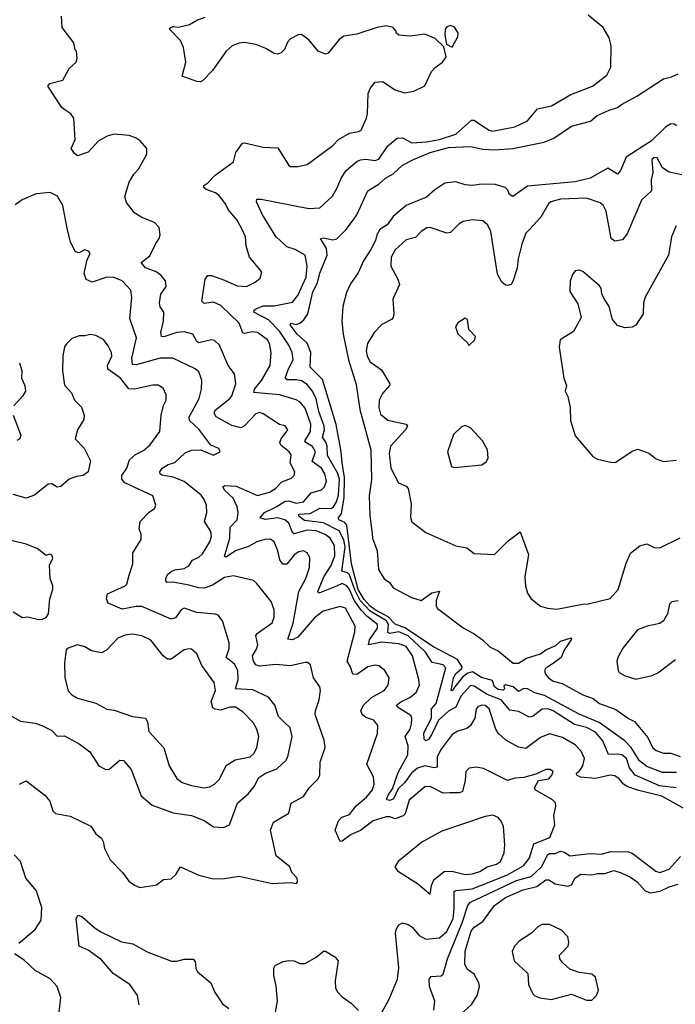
# Model space of a CAD drawing. Extents: x 2057697 to 2160550, y 827490 to 1016834.
# Tile 447 of 509: x 2107770 to 2111339, y 996148 to 1001507. Entities that reach past the tile are written whole.
import ezdxf

# ---------------------------------------------------------------- set-up
doc = ezdxf.new("R2010")
doc.units = 0

msp = doc.modelspace()

# ---------------------------------------------------------------- linework, layer by layer
at = {"layer": '0CON20XD'}
for points in [[(2109705, 996037.5), (2109781.9, 996175), (2109826.7, 996285), (2109834.5, 996345.5), (2109815.5, 996535), (2109819.5, 996555), (2109835, 996580.8), (2109855, 996590.6), (2109885, 996582.7), (2109906.9, 996566.9), (2109945, 996522.7), (2109982.1, 996502.1), (2110055, 996509.2), (2110095, 996544.6), (2110129.5, 996615), (2110136.2, 996666.2), (2110135, 996761.4), (2110145, 996767.2), (2110234.1, 996775.9), (2110275, 996792.2), (2110425, 996853.1), (2110515, 996902.9), (2110544.8, 996945.2), (2110568.3, 997021.7), (2110656.9, 997055), (2110683.2, 997125), (2110677.1, 997175), (2110688.2, 997225), (2110686.7, 997245), (2110670.9, 997260.9), (2110576, 997315), (2110573.1, 997325), (2110594.7, 997365.3), (2110650.3, 997375), (2110667.9, 997395), (2110674, 997415), (2110655.5, 997425.5), (2110635, 997425.4), (2110580, 997400), (2110515, 997381.5), (2110465, 997378.9), (2110425, 997365.5), (2110295, 997431.9), (2110255, 997438.1), (2110217.3, 997432.7), (2110199.2, 997415), (2110195.5, 997365), (2110180, 997305), (2110165, 997297.8), (2110110.6, 997299.4), (2110075, 997296.1), (2110005, 997332.3), (2109975, 997331.8), (2109891.3, 997258.7), (2109867.9, 997185), (2109857.4, 997172.6), (2109815, 997156.5), (2109785, 997167.5), (2109765, 997167.9), (2109695, 997146.5), (2109625, 997093.1), (2109575, 997071.3), (2109525, 997034.7), (2109514.3, 997034.3), (2109488.4, 997095), (2109505, 997146.2), (2109523.5, 997166.5), (2109565, 997180.9), (2109601.8, 997228.2), (2109658.5, 997275), (2109690, 997315), (2109700.5, 997345), (2109696.5, 997385), (2109660.4, 997455), (2109717.8, 997622.2), (2109720.6, 997665), (2109698.6, 997695), (2109655, 997708.2), (2109633.8, 997725), (2109627.5, 997745), (2109641.3, 997775), (2109685, 997816.9), (2109755, 997855.6), (2109775.5, 997885), (2109780.9, 997925), (2109757.5, 997965), (2109725, 997989.4), (2109705, 997994.4), (2109665, 997984.5), (2109605, 997941.8), (2109584.1, 997944.1), (2109570.7, 997985), (2109552.9, 998015), (2109594.6, 998175), (2109595.9, 998205), (2109544.5, 998304.5), (2109515, 998311.9), (2109422.7, 998287.3), (2109375, 998250.5), (2109285, 998145.9), (2109255, 998131.1), (2109229.2, 998135), (2109258.2, 998221.8), (2109290, 998395), (2109327.7, 998465), (2109347.3, 998525), (2109348.9, 998578.9), (2109335.3, 998605.3), (2109315, 998615.4), (2109290.2, 998609.8), (2109265, 998593.3), (2109225, 998543.3), (2109202.9, 998542.9), (2109186.4, 998566.4), (2109175.4, 998615), (2109155, 998664), (2109135, 998678.9), (2109105, 998678.2), (2109062, 998665), (2109015, 998639.6), (2108944.3, 998615.7), (2108895, 998582.1), (2108884.7, 998584.7), (2108913.7, 998685), (2108916, 998745), (2108953.8, 998785), (2108959.1, 998825), (2108953.5, 998855), (2108932.8, 998902.8), (2108887.8, 998945), (2108875.8, 998965), (2108887.8, 998972.2), (2108947.9, 998967.9), (2109065, 998917.5), (2109130.8, 998935), (2109163.3, 998955), (2109198.1, 998991.9), (2109249.1, 999010.9), (2109264.4, 999025), (2109268.2, 999045), (2109242.7, 999095), (2109246.5, 999123.5), (2109247.5, 999137.5), (2109237.5, 999155), (2109191.6, 999191.6), (2109186.9, 999205), (2109194.3, 999225.7), (2109230.6, 999275), (2109215, 999296.7), (2109184.1, 999304.1), (2109095, 999361.1), (2109075, 999367.8), (2109055, 999361.4), (2108993.8, 999296.2), (2108975, 999284.7), (2108925, 999297.9), (2108840, 999345), (2108828.2, 999365), (2108835, 999381.9), (2108915, 999444.5), (2108925, 999460), (2108946.9, 999525), (2108939.5, 999579.5), (2108905.6, 999625), (2108858.2, 999735), (2108830.6, 999760.6), (2108815, 999764.5), (2108745, 999747.5), (2108733.8, 999755), (2108713.1, 999795), (2108665, 999808.6), (2108625, 999804.8), (2108555, 999781.2), (2108542.9, 999782.9), (2108537.9, 999805), (2108553.1, 999865), (2108555.6, 999915), (2108534.4, 999944.4), (2108531.1, 999965), (2108538, 1000012), (2108568, 1000055), (2108564, 1000085), (2108541.2, 1000115), (2108513.6, 1000133.6), (2108455, 1000156.9), (2108432.5, 1000185), (2108479.3, 1000220.7), (2108510.7, 1000289.3), (2108529.2, 1000315), (2108534.2, 1000335), (2108528.8, 1000375), (2108505, 1000403.3), (2108435, 1000429.2), (2108395, 1000455.7), (2108351.9, 1000511.9), (2108342.2, 1000545), (2108366.9, 1000623.1), (2108392, 1000665), (2108417.5, 1000692.5), (2108462.5, 1000775), (2108462.5, 1000805), (2108426.6, 1000846.6), (2108405, 1000861.4), (2108365.5, 1000875.5), (2108285, 1000883.6), (2108246.7, 1000873.3), (2108198, 1000845), (2108143.3, 1000785), (2108085, 1000766.2), (2108068.3, 1000778.3), (2108051.2, 1000805), (2108072, 1000855), (2108065, 1000970), (2108048.8, 1000995), (2108015.8, 1001015.8), (2107999.2, 1001029.2), (2107923.3, 1001145), (2107935, 1001160), (2108005, 1001177.5), (2108039.3, 1001240.7), (2108077.5, 1001275), (2108082.5, 1001295), (2108080, 1001335), (2108073, 1001343), (2108065, 1001380), (2108001.2, 1001465), (2107997.5, 1001525)], [(2111405, 997202.5), (2111265, 997280.7), (2111140.5, 997310.5), (2111080.9, 997330.9), (2111056.4, 997346.4), (2111033.3, 997375), (2111010.8, 997390.8), (2110985, 997393.9), (2110905, 997376.5), (2110823.7, 997383.7), (2110802.9, 997395), (2110800.6, 997405), (2110819.1, 997420.9), (2110836.3, 997445), (2110845.6, 997485), (2110826.3, 997526.3), (2110795, 997560), (2110725, 997599.6), (2110655, 997619.1), (2110605, 997600), (2110525, 997540.5), (2110485, 997547.3), (2110415.8, 997585), (2110375, 997624.3), (2110362.1, 997645), (2110326.4, 997755), (2110305, 997774.4), (2110285, 997775.5), (2110265, 997766.9), (2110255.6, 997755), (2110248.2, 997705), (2110225.2, 997664.8), (2110205, 997649.6), (2110155.3, 997634.7), (2110125, 997616.7), (2110065, 997536.8), (2110042.3, 997495), (2110042.2, 997437.8), (2110025.9, 997434.1), (2109975, 997445.6), (2109935, 997432.1), (2109903.5, 997406.5), (2109865, 997353.8), (2109830.4, 997319.6), (2109805, 997266.2), (2109785, 997256.8), (2109770.2, 997260.2), (2109766.4, 997265), (2109775.9, 997285.9), (2109799.2, 997320.8), (2109830.2, 997409.8), (2109882.4, 997505), (2109884.3, 997554.3), (2109868.7, 997605), (2109895.3, 997645), (2109903.4, 997675), (2109904.6, 997705), (2109898.8, 997718.8), (2109827.8, 997765), (2109822.2, 997775), (2109845, 997794.1), (2109895, 997817.1), (2109928.5, 997845), (2109946, 997884), (2109944, 997915), (2109909.4, 998045), (2109874.5, 998095), (2109835, 998110.3), (2109742.1, 998117.9), (2109669.2, 998105), (2109675, 998131.2), (2109718.4, 998195), (2109717.3, 998215), (2109659.9, 998259.9), (2109631, 998291), (2109593.2, 998343.2), (2109565.9, 998405), (2109551.1, 998425), (2109525, 998437.2), (2109495, 998423.6), (2109405, 998386.9), (2109397, 998387), (2109393.7, 998393.7), (2109426.1, 998473.9), (2109465, 998536.5), (2109485, 998589.2), (2109484.8, 998645), (2109460.5, 998685), (2109434.1, 998705), (2109385, 998725.4), (2109335, 998727.4), (2109265, 998708.8), (2109255, 998715.5), (2109236.3, 998766.3), (2109213.6, 998785), (2109175, 998795.2), (2109106.8, 998786.8), (2109078.8, 998795), (2109102.7, 998825), (2109167.2, 998855), (2109215, 998886.7), (2109235, 998888), (2109275, 998876), (2109315, 998882.4), (2109357.9, 998932.1), (2109412.7, 998947.3), (2109429.6, 998965), (2109440, 998995), (2109432.2, 999035), (2109413.9, 999065), (2109361.6, 999101.6), (2109381.1, 999155), (2109365, 999184.2), (2109328.1, 999205), (2109322.9, 999215), (2109335, 999234.7), (2109354, 999265), (2109356, 999305), (2109325, 999393.1), (2109295, 999426.4), (2109275, 999437.7), (2109185.2, 999465.2), (2109045, 999478), (2109047.9, 999495), (2109086.7, 999543.3), (2109134.6, 999625), (2109139.6, 999695), (2109130.6, 999745), (2109119.2, 999765), (2109064.7, 999804.7), (2109035, 999808), (2108995, 999798.5), (2108985, 999803.1), (2108964.6, 999855), (2108865, 999950.9), (2108825, 999968.4), (2108775, 999961.4), (2108761.4, 999975), (2108780.8, 1000095), (2108795, 1000113.8), (2108815, 1000113.8), (2108885, 1000089.6), (2108955, 1000057.3), (2109005.5, 1000054.5), (2109052.5, 1000077.5), (2109079.7, 1000100.3), (2109088, 1000135), (2109021.1, 1000215), (2109003.6, 1000275), (2108999.1, 1000325), (2108981.5, 1000365), (2108953.5, 1000415), (2108905, 1000474.3), (2108890, 1000505), (2108855, 1000552), (2108836.7, 1000565), (2108785, 1000583.3), (2108771.2, 1000595), (2108772, 1000605), (2108795, 1000619.2), (2108835, 1000660), (2108935, 1000733.3), (2108946.1, 1000783.9), (2108982.5, 1000835), (2108995, 1000837.1), (2109095, 1000812.5), (2109175, 1000808.8), (2109235, 1000713.3), (2109245, 1000706.7), (2109285, 1000706.7), (2109335, 1000718), (2109475, 1000822.2), (2109506.2, 1000853.8), (2109565, 1000889.5), (2109615, 1000897.5), (2109628.8, 1000905), (2109658.8, 1000971.2), (2109664, 1000996), (2109668, 1001105), (2109680, 1001135), (2109705, 1001166.7), (2109745, 1001170), (2109814.3, 1001124.3), (2109865, 1001109.2), (2109915, 1001118), (2109975, 1001147.5), (2110012.5, 1001225), (2110032.7, 1001247.3), (2110072.5, 1001275), (2110092.5, 1001305), (2110078.8, 1001358.8), (2110032.5, 1001405), (2109975, 1001427.5), (2109896.7, 1001416.7), (2109835, 1001423.3), (2109820, 1001435), (2109820, 1001445), (2109803.6, 1001463.6), (2109765, 1001473.8), (2109715.9, 1001464.1), (2109605, 1001428), (2109535, 1001416.2), (2109510.3, 1001399.7), (2109450, 1001325), (2109435, 1001318.8), (2109395, 1001336.2), (2109346.2, 1001395), (2109305, 1001426.2), (2109286.1, 1001423.9), (2109245, 1001402.5), (2109227.5, 1001385), (2109212.5, 1001345), (2109193.6, 1001326.4), (2109175, 1001318.8), (2109155, 1001322), (2109110.7, 1001350.7), (2109055, 1001370.9), (2108995, 1001383.3), (2108965, 1001378.9), (2108926.2, 1001365), (2108895, 1001336.2), (2108820.3, 1001229.7), (2108765.5, 1001174.5), (2108755, 1001168.8), (2108735, 1001170), (2108655, 1001200), (2108674, 1001275), (2108662.5, 1001355), (2108645, 1001393.8), (2108586.7, 1001455), (2108592.5, 1001465), (2108605, 1001470), (2108635, 1001466.7), (2108695, 1001480), (2108737.5, 1001505), (2108779.5, 1001520.5)], [(2111343.4, 997326.6), (2111253.3, 997336.7), (2111121.4, 997395), (2111089, 997435), (2111074.4, 997485), (2111048.1, 997505), (2111025, 997510), (2110975, 997507.1), (2110945, 997582.2), (2110905, 997628), (2110855, 997654.4), (2110791.2, 997671.2), (2110675, 997744.8), (2110645, 997756.5), (2110615.2, 997754.8), (2110564.8, 997715.2), (2110545, 997710.3), (2110485, 997741.2), (2110439.2, 997749.2), (2110391.1, 997805), (2110314.2, 997834.2), (2110245, 997879.7), (2110225, 997882.9), (2110171, 997825), (2110145, 997765.4), (2110105, 997743.8), (2110050.3, 997695), (2110012.1, 997615), (2109995, 997589.1), (2109981.8, 997581.8), (2109972.7, 997592.7), (2109971.1, 997625), (2110012.4, 997705), (2110012.1, 997755), (2110038.1, 997785), (2110089.2, 997979.2), (2110075.7, 997995), (2110015, 998008.6), (2109980.2, 998065), (2109885, 998153.9), (2109835, 998175.1), (2109785, 998165.9), (2109775, 998170.6), (2109777.9, 998215), (2109766.5, 998235), (2109677.4, 998287.4), (2109624, 998345), (2109594, 998404), (2109565, 998485.7), (2109555, 998495.9), (2109524.4, 998505), (2109542.8, 998635), (2109535, 998675.2), (2109508.6, 998725), (2109425, 998767.7), (2109320.8, 998780.8), (2109289.5, 998805), (2109289.2, 998815), (2109351.6, 998818.4), (2109405, 998848), (2109465, 998846.5), (2109478.9, 998855), (2109495, 998882.5), (2109505, 998919.2), (2109510.9, 999005), (2109499.8, 999039.8), (2109445.5, 999135), (2109443.8, 999185), (2109437.6, 999207.6), (2109418.6, 999235), (2109428.9, 999275), (2109427, 999295), (2109398.3, 999375), (2109383.6, 999443.6), (2109364, 999485), (2109335, 999521.2), (2109305, 999541), (2109277.2, 999547.2), (2109226.8, 999546.8), (2109215.5, 999555), (2109233, 999607), (2109258.9, 999655), (2109252.7, 999695), (2109236.1, 999735), (2109185, 999811.4), (2109125, 999872.6), (2109044.5, 999915), (2109046.4, 999925), (2109060, 999935), (2109095, 999949.3), (2109155, 999949.6), (2109255, 999969.6), (2109285, 1000006.2), (2109329.3, 1000105), (2109335.7, 1000165), (2109323.5, 1000225), (2109270, 1000255), (2109225, 1000270), (2109165, 1000327.5), (2109091.8, 1000445), (2109058.9, 1000515), (2109060.5, 1000529.5), (2109085, 1000530.4), (2109345, 1000478.9), (2109405, 1000482.5), (2109473, 1000547), (2109499.1, 1000590.9), (2109519.5, 1000645), (2109547.8, 1000685), (2109605, 1000734.4), (2109625, 1000743.1), (2109655, 1000747.7), (2109705, 1000740.9), (2109725, 1000747.3), (2109775, 1000820.6), (2109825, 1000862), (2109855, 1000862.9), (2109905, 1000837.1), (2109985, 1000841.5), (2110055, 1000855.4), (2110145, 1000883.2), (2110229.7, 1000960.3), (2110245, 1000959.4), (2110280.8, 1000935), (2110326.2, 1000905), (2110345, 1000899.6), (2110465.7, 1000924.3), (2110535, 1000956.7), (2110588.9, 1001021.1), (2110665, 1001037.5), (2110771.3, 1001098.7), (2110889.2, 1001145), (2110967.1, 1001205), (2110988.7, 1001248.7), (2110990.8, 1001365), (2110978.5, 1001408.5), (2110946.4, 1001465), (2110865, 1001531.8)], [(2110125, 1001356.7), (2110155, 1001413.3), (2110158.1, 1001435), (2110136.6, 1001466.6), (2110115, 1001475.6), (2110095, 1001467.5), (2110086, 1001455), (2110084, 1001425), (2110093.3, 1001373.3), (2110125, 1001356.7)], [(2111345, 997409.9), (2111269, 997409), (2111185, 997442.8), (2111145, 997472.9), (2111099.7, 997545), (2111065, 997580.9), (2110925, 997681.4), (2110815, 997726.7), (2110628, 997828), (2110575, 997843.3), (2110535, 997863.8), (2110514.2, 997865.8), (2110485, 997850.5), (2110455.8, 997875), (2110415, 997885.7), (2110405, 997880), (2110408.8, 997865), (2110402, 997858), (2110375, 997860.6), (2110355.6, 997875), (2110345, 997909.4), (2110285, 997926.9), (2110235, 997956.6), (2110210, 997950), (2110181.6, 997928.4), (2110139.2, 997875), (2110125, 997853.1), (2110118.8, 997855), (2110131.3, 997925), (2110145, 997948.7), (2110177.4, 997975), (2110179.8, 997985), (2110153.1, 998025), (2110022.9, 998092.9), (2109867.4, 998197.4), (2109815, 998216.1), (2109776.6, 998256.6), (2109705, 998294.3), (2109678.2, 998315), (2109645, 998351.7), (2109612.9, 998405), (2109577.4, 998545), (2109550.3, 998755), (2109540.4, 998770.4), (2109508.1, 998785), (2109506.4, 998795), (2109521.7, 998818.3), (2109536.8, 998905), (2109538.8, 999015), (2109525.4, 999095), (2109520.5, 999155), (2109493.9, 999303.9), (2109417.9, 999547.9), (2109351.1, 999615), (2109354.6, 999694.6), (2109336.1, 999746.1), (2109280.6, 999795), (2109242.7, 999845), (2109246, 999854), (2109275, 999848.5), (2109295.3, 999854.7), (2109316.9, 999873.1), (2109338.8, 999905), (2109365.2, 1000025), (2109392.2, 1000075), (2109405, 1000127.1), (2109443.3, 1000225), (2109441, 1000261), (2109408, 1000315), (2109425, 1000320), (2109475, 1000308.8), (2109496.7, 1000313.3), (2109545, 1000362.5), (2109585, 1000415.5), (2109605.6, 1000444.4), (2109665, 1000574.3), (2109727.1, 1000612.9), (2109761.4, 1000645), (2109802.5, 1000667.5), (2109854.4, 1000715), (2109913.9, 1000746.1), (2110005, 1000783.8), (2110105, 1000811.2), (2110225, 1000815.9), (2110292.1, 1000802.1), (2110355, 1000798.9), (2110455, 1000806.2), (2110625, 1000840.4), (2110677.6, 1000862.4), (2110775, 1000927.1), (2110876.7, 1000955), (2110913.8, 1000985), (2110980, 1001015), (2111025, 1001028), (2111046.7, 1001045), (2111129.6, 1001090.4), (2111275, 1001184.4), (2111318.8, 1001195), (2111355, 1001212.3)], [(2111345, 1000928.2), (2111335, 1000938.2), (2111315, 1000940.2), (2111285, 1000921.5), (2111208.1, 1000845), (2111165, 1000817.7), (2111071.9, 1000758.1), (2111041.5, 1000685), (2111025, 1000665.7), (2110972.2, 1000697.8), (2110876.2, 1000643.8), (2110795, 1000623.6), (2110535, 1000600.4), (2110455, 1000543.8), (2110436.2, 1000555), (2110427.9, 1000577.9), (2110413.3, 1000593.3), (2110360.5, 1000610.5), (2110285, 1000612.1), (2110235, 1000604.4), (2110195, 1000608.5), (2110145, 1000623.6), (2110085, 1000617.7), (2110029.5, 1000580.5), (2109985, 1000540), (2109875, 1000494.7), (2109802.5, 1000435), (2109770.8, 1000389.2), (2109730.2, 1000365), (2109714.9, 1000335), (2109706.7, 1000305), (2109681.4, 1000255), (2109642.7, 1000195), (2109612, 1000128), (2109570.4, 1000069.6), (2109548.5, 1000021.5), (2109530, 999945), (2109524.4, 999865), (2109531.1, 999795), (2109560.6, 999655), (2109601.4, 999521.4), (2109622.8, 999385), (2109681.8, 999165), (2109686, 999004), (2109672.7, 998915), (2109676.7, 998806.7), (2109689.2, 998710.8), (2109690.8, 998685), (2109715.6, 998615), (2109722.9, 998515), (2109755, 998463.8), (2109782.9, 998442.9), (2109803.9, 998413.9), (2109902.4, 998362.4), (2109955, 998346.2), (2110013, 998387), (2110055, 998396.7), (2110038.2, 998345), (2110038.1, 998315), (2110045, 998302), (2110185, 998196.2), (2110245, 998163.8), (2110290.5, 998130.5), (2110331.7, 998091.7), (2110375, 998071.2), (2110456.7, 998005), (2110485, 998003.8), (2110528.3, 998031.8), (2110605.6, 998054.4), (2110635, 998077.2), (2110689, 998101), (2110715, 998123.6), (2110771.7, 998141.7), (2110773.8, 998135), (2110734.3, 998075.7), (2110717.5, 998035), (2110676, 998005), (2110632.5, 997975), (2110627.5, 997965), (2110632.5, 997945), (2110648.7, 997925), (2110675, 997907.3), (2110723.4, 997893.4), (2110835, 997831.7), (2110891.7, 997811.7), (2110926.2, 997785), (2111015, 997751.4), (2111085, 997702.9), (2111117.6, 997687.6), (2111190.1, 997600.1), (2111214.6, 997544.6), (2111235, 997528.2), (2111275, 997515.2), (2111315, 997514.8), (2111365, 997496.1)], [(2111375, 1000662.5), (2111306.6, 1000676.6), (2111270, 1000700), (2111240, 1000755), (2111225, 1000755.8), (2111211.2, 1000745), (2111217.5, 1000675), (2111207.1, 1000635), (2111209.5, 1000575), (2111154.3, 1000525), (2111078, 1000342), (2111051.7, 1000308.3), (2111010.9, 1000300.9), (2110990, 1000315), (2110962, 1000465), (2110947.1, 1000497.1), (2110929.5, 1000509.5), (2110855, 1000535.3), (2110715, 1000529.6), (2110662.5, 1000515), (2110648.6, 1000505), (2110607.5, 1000432.5), (2110544.7, 1000365.3), (2110525.3, 1000344.7), (2110504.4, 1000285.6), (2110484.1, 1000205), (2110478.8, 1000155), (2110455, 1000082.5), (2110445, 1000066.2), (2110425, 1000060), (2110415, 1000061.2), (2110395, 1000078), (2110372, 1000122), (2110334.7, 1000354.7), (2110318.9, 1000388.9), (2110291.7, 1000411.7), (2110235, 1000416.8), (2110185, 1000407.9), (2110162.5, 1000395), (2110115, 1000349.2), (2110095.6, 1000344.4), (2110005, 1000375.6), (2109985.8, 1000374.2), (2109955.4, 1000354.6), (2109925, 1000320.6), (2109875, 1000308.6), (2109815, 1000254.3), (2109792.7, 1000215), (2109791.1, 1000165), (2109828.8, 1000095), (2109837.5, 1000065), (2109801.9, 999985), (2109807.5, 999905), (2109804.2, 999885.8), (2109795, 999874), (2109741.7, 999848.3), (2109700, 999805), (2109663.6, 999745), (2109657.1, 999705), (2109662.5, 999675), (2109678.9, 999645), (2109740.7, 999600.7), (2109785.8, 999525), (2109783.8, 999515), (2109745, 999471.2), (2109726.5, 999435), (2109724.7, 999395), (2109735, 999359.2), (2109775, 999327.1), (2109875, 999305.8), (2109882, 999295), (2109871.4, 999275), (2109788.2, 999185), (2109780.8, 999145), (2109790.9, 999065), (2109832, 998985), (2109875, 998966.9), (2109885.6, 998955), (2109901.4, 998871.4), (2109897.3, 998797.3), (2109904.5, 998774.5), (2109981.2, 998715), (2110143.8, 998643.8), (2110205, 998632), (2110245, 998601.4), (2110355, 998596.2), (2110429.8, 998670.2), (2110495, 998720), (2110540, 998595), (2110519.5, 998475), (2110523.5, 998425), (2110535.4, 998385.4), (2110555.4, 998355.4), (2110605.5, 998315.5), (2110643.3, 998303.3), (2110695, 998298.9), (2110833.7, 998326.3), (2110865, 998327.5), (2110985, 998355.6), (2111028.2, 998405), (2111071.2, 998548.8), (2111095, 998603.8), (2111146.7, 998643.3), (2111185, 998653.8), (2111225, 998634.3), (2111255, 998632), (2111365, 998686.9)], [(2107768.8, 997345), (2107805, 997364.4), (2107906.7, 997286.8), (2107934.1, 997254.1), (2107950.7, 997200.7), (2107965, 997186.2), (2108045, 997172), (2108157.8, 997117.8), (2108184, 997075), (2108215, 997051.2), (2108224.5, 997034.5), (2108231.4, 996995), (2108263.4, 996933.4), (2108329.4, 996865), (2108365, 996817.1), (2108395, 996796), (2108425, 996784), (2108495.8, 996794.2), (2108515, 996798.8), (2108552.7, 996827.3), (2108595, 996830), (2108620, 996855), (2108645, 996896.2), (2108745, 996851.4), (2108825, 996831.4), (2108885, 996832.5), (2108964.2, 996845.8), (2109145, 996805.7), (2109245, 996810), (2109277.5, 996805), (2109283.3, 996815), (2109280, 996835), (2109252, 996865), (2109241.2, 996895), (2109166.6, 996956.6), (2109135.6, 997095), (2109151.7, 997138.3), (2109235, 997188.8), (2109247.9, 997242.1), (2109315, 997278.6), (2109345.6, 997325), (2109395.8, 997375), (2109403.8, 997395), (2109406, 997465), (2109432.5, 997545), (2109428.1, 997585), (2109379.2, 997725), (2109380.5, 997745), (2109401.4, 997805), (2109408, 997855), (2109403.8, 997875), (2109369.2, 997925), (2109353.3, 997995), (2109337.5, 998007.5), (2109325, 998008), (2109245, 997990.5), (2109165, 997998), (2109075, 997988.2), (2109055, 997995.4), (2109042.5, 998015), (2109037.5, 998045), (2109059.5, 998080.5), (2109065.8, 998105), (2109056.2, 998155), (2109063.9, 998166.1), (2109145, 998223.1), (2109156.2, 998255), (2109155.3, 998295.3), (2109139.5, 998339.5), (2109060.2, 998440.2), (2109043.6, 998453.6), (2108935, 998480), (2108885, 998470), (2108820.2, 998429.8), (2108775, 998412.8), (2108745, 998414.1), (2108691.3, 998428.7), (2108605.7, 998445.7), (2108573, 998443), (2108565, 998453.3), (2108566.7, 998465), (2108575, 998487.1), (2108595, 998503.5), (2108615, 998512.9), (2108665, 998519.3), (2108690.9, 998535), (2108711.1, 998565), (2108745, 998581.2), (2108765, 998600), (2108805.2, 998664.8), (2108813.9, 998693.9), (2108811.5, 998721.5), (2108776.9, 998775), (2108789.1, 998825), (2108786.5, 998865), (2108775, 998896), (2108758.7, 998918.7), (2108665, 998992.3), (2108605, 999017.3), (2108545, 999028.5), (2108534.4, 999035), (2108532.5, 999045), (2108545.5, 999065), (2108579.4, 999085), (2108615, 999096.5), (2108671.5, 999148.5), (2108705, 999163.3), (2108756.1, 999166.1), (2108825, 999136.7), (2108862.5, 999155), (2108855, 999172.5), (2108810.3, 999190.3), (2108745, 999278.1), (2108695.4, 999325), (2108693.4, 999345), (2108708.4, 999375), (2108746.6, 999445), (2108759.6, 999495), (2108762.7, 999545), (2108745, 999589.2), (2108725, 999606.4), (2108604.6, 999664.6), (2108535, 999664.2), (2108405, 999627.7), (2108385, 999630.8), (2108381.1, 999665), (2108405.3, 999775), (2108369.8, 999879.8), (2108381.5, 999995), (2108374.6, 1000035), (2108327.8, 1000085), (2108285, 1000102.7), (2108245, 1000105.4), (2108165, 1000077.8), (2108132.7, 1000092.7), (2108122.2, 1000125), (2108135.8, 1000194.2), (2108153.3, 1000235), (2108145, 1000246.2), (2108125, 1000253.3), (2108095, 1000238), (2108075, 1000243.8), (2108047.5, 1000295), (2108028.8, 1000371.2), (2108004.4, 1000495), (2107975.4, 1000545.4), (2107935.4, 1000565.4), (2107860.7, 1000559.3), (2107783.1, 1000526.9), (2107745, 1000498.6)], [(2111344, 1000385), (2111318.6, 1000325), (2111301.9, 1000225), (2111175, 999996.7), (2111165.7, 999965), (2111164.5, 999905.5), (2111125, 999844), (2111105, 999832.5), (2111065, 999829.2), (2111025, 999842.9), (2110997.1, 999875), (2110979.5, 999945), (2110950.9, 999990.9), (2110940, 1000015), (2110935.8, 1000045), (2110925, 1000060), (2110836.1, 1000136.1), (2110815, 1000143.3), (2110795, 1000140), (2110780.5, 1000119.5), (2110767.3, 1000082.7), (2110765, 1000027.5), (2110809.5, 999959.5), (2110826.7, 999885), (2110785, 999810), (2110713.3, 999765), (2110706.2, 999725), (2110732.5, 999555), (2110746.2, 999515), (2110740, 999485), (2110754, 999455), (2110766, 999395), (2110769.2, 999325), (2110795, 999242.5), (2110889.5, 999129.5), (2110915, 999113.8), (2110995, 999096.2), (2111015, 999098), (2111105, 999158), (2111135, 999170), (2111195, 999147.5), (2111235, 999116), (2111275, 999102), (2111345, 999109.4)], [(2110215, 999732.5), (2110247.5, 999765), (2110251.7, 999781.7), (2110215, 999820), (2110207.5, 999875), (2110195, 999882.5), (2110155, 999857.5), (2110142, 999835), (2110155, 999797.5), (2110208.3, 999748.3), (2110215, 999732.5)], [(2107686.8, 997736.8), (2107775, 997688.1), (2107855, 997678.6), (2107890, 997665), (2107945, 997637.1), (2107975, 997607.5), (2108015, 997608), (2108095, 997566), (2108151.3, 997521.3), (2108200.8, 997445), (2108235, 997427.5), (2108255, 997426), (2108315, 997475.8), (2108336.2, 997475), (2108376.3, 997426.3), (2108432.2, 997282.2), (2108491.7, 997231.7), (2108605, 997188.9), (2108705, 997174.4), (2108775, 997147.8), (2108825, 997114.4), (2108879.8, 997110.2), (2108912, 997125), (2108956.7, 997243.3), (2109015.5, 997295), (2109047.9, 997335), (2109070.6, 997379.4), (2109109.2, 997405), (2109170.9, 997429.1), (2109219.6, 997475), (2109229.1, 997495), (2109253.6, 997605), (2109242.4, 997652.4), (2109208.6, 997685), (2109180, 997715), (2109159.4, 997775), (2109125, 997818.9), (2109039.7, 997859.7), (2108944.4, 997865), (2108959.4, 997915), (2108958.6, 997965), (2108939.7, 997999.7), (2108894.7, 998034.7), (2108910.8, 998085), (2108910.8, 998115), (2108874, 998235), (2108851.2, 998265), (2108835, 998271.9), (2108735, 998280.7), (2108665, 998304.2), (2108649.2, 998295), (2108618.3, 998251.7), (2108595, 998244.5), (2108435, 998312.5), (2108405, 998312.8), (2108328.3, 998298.3), (2108251.4, 998331.4), (2108242, 998355), (2108248.7, 998381.3), (2108345, 998425.6), (2108353.3, 998435), (2108366.4, 998483.6), (2108385.8, 998545.8), (2108386, 998605), (2108431.7, 998678.3), (2108430.8, 998705), (2108420.8, 998735), (2108426.2, 998775), (2108475, 998826.2), (2108503.9, 998846.1), (2108511.2, 998865), (2108495.3, 998915.3), (2108342, 998985), (2108326.9, 999005), (2108326.9, 999025), (2108353.3, 999065), (2108368.9, 999111.1), (2108400.5, 999139.5), (2108445, 999161.4), (2108478.3, 999191.7), (2108532.9, 999265), (2108541.1, 999355), (2108553.3, 999406.7), (2108567.3, 999435), (2108567.5, 999465), (2108551.2, 999501.2), (2108525, 999517.8), (2108495, 999518.2), (2108395, 999496.2), (2108365, 999498.4), (2108319.3, 999555), (2108250, 999605), (2108248, 999625), (2108272.5, 999675), (2108269.5, 999695), (2108251.1, 999731.1), (2108226.2, 999766.2), (2108185, 999788.5), (2108155, 999793.3), (2108125, 999785.6), (2108095, 999786.7), (2108055, 999771.4), (2108025, 999742), (2108015, 999726.2), (2108005, 999676.7), (2108003.2, 999595), (2108015, 999517.5), (2108052.5, 999475), (2108069.5, 999435), (2108107.7, 999397.7), (2108122.2, 999355), (2108120.2, 999329.8), (2108084.2, 999275), (2108072, 999225), (2108120.6, 999175), (2108155.5, 999105.5), (2108143.3, 999045), (2108115, 999026), (2108078.8, 999021.2), (2108040, 999005), (2107994.1, 998965.9), (2107975, 998962), (2107945, 998980.8), (2107925, 998978.8), (2107850.7, 998919.3), (2107805, 998903.3), (2107735, 998921.9)], [(2107769.1, 999639.1), (2107782.9, 999595), (2107780.6, 999555), (2107799.2, 999515), (2107802, 999485), (2107785, 999456.7), (2107738.8, 999405)], [(2107734.4, 999355), (2107775.7, 999245), (2107771.2, 999225), (2107755, 999216)], [(2110135, 999068.6), (2110175, 999073.3), (2110286.4, 999083.6), (2110310, 999100), (2110319.7, 999120.3), (2110316.4, 999165), (2110290, 999215), (2110225, 999285.8), (2110195, 999298.8), (2110175, 999291.2), (2110131.7, 999248.3), (2110100, 999155), (2110121.2, 999075), (2110135, 999068.6)], [(2107875, 998242), (2107895, 998243.8), (2107915, 998253.3), (2107927.3, 998272.7), (2107934.4, 998355), (2107950, 998405), (2107950, 998425), (2107935.7, 998465), (2107932.7, 998537.3), (2107950, 998575), (2107945, 998592.5), (2107935, 998597.5), (2107915, 998590), (2107865, 998628.8), (2107805, 998652), (2107664.3, 998685.7)], [(2111355, 998342.9), (2111321.1, 998338.9), (2111308, 998325), (2111297.4, 998272.6), (2111275.4, 998234.6), (2111255, 998220.5), (2111186.7, 998205), (2111134.2, 998185), (2111054.2, 998085.8), (2111026.7, 998035), (2111021.1, 998015), (2111027.5, 997965), (2111034.4, 997954.4), (2111066.7, 997935), (2111125, 997916.7), (2111213.5, 997936.5), (2111245, 997951.4), (2111340, 998025)], [(2107735, 998283.8), (2107785, 998252.5), (2107815, 998256.7), (2107875, 998242)], [(2108775, 997326.1), (2108805, 997330.9), (2108830.8, 997345), (2108857.6, 997372.4), (2108895, 997448.1), (2108942.4, 997477.6), (2109025, 997494.6), (2109047.1, 997515), (2109061.3, 997545), (2109071.4, 997605), (2109061.9, 997645), (2109040.6, 997680.6), (2108987.5, 997737.5), (2108945, 997764.1), (2108915, 997764.8), (2108865, 997749.4), (2108835, 997753.4), (2108822.1, 997762.1), (2108812.3, 997795), (2108835.8, 997855), (2108829.1, 997899.1), (2108762.3, 997992.3), (2108734.3, 998055), (2108705, 998080), (2108693.2, 998083.2), (2108665, 998076.5), (2108595, 998026.8), (2108575, 998025.4), (2108550.9, 998045), (2108485, 998129.2), (2108435, 998153.6), (2108385, 998161.4), (2108345, 998157.5), (2108305, 998140), (2108243.8, 998075), (2108215, 998060.8), (2108161.7, 998071.7), (2108125, 998092.5), (2108085, 998103.8), (2108028.8, 998085), (2108022.5, 998075), (2108014.4, 998005.6), (2108016.4, 997925), (2108035, 997853.5), (2108055, 997832.7), (2108085, 997814.5), (2108185, 997787.5), (2108244.3, 997754.3), (2108285, 997748.1), (2108385, 997714.5), (2108454.4, 997704.4), (2108465.6, 997685), (2108473.3, 997633.3), (2108555, 997544.2), (2108584.7, 997444.7), (2108626.2, 997376.2), (2108655, 997355.4), (2108705, 997338), (2108775, 997326.1)], [(2110005, 996747.5), (2110012.5, 996795), (2110025.6, 996825), (2110080.2, 996869.8), (2110122.8, 996872.8), (2110195, 996853.5), (2110235, 996857.1), (2110275, 996871), (2110315, 996895.9), (2110365, 996910), (2110388.1, 996925), (2110408.3, 996971.7), (2110410.5, 997015), (2110403.3, 997115), (2110391.9, 997145), (2110375, 997164.3), (2110346.6, 997176.6), (2110305, 997170.7), (2110069.2, 997090.8), (2109959.6, 997030.4), (2109830, 996925), (2109813.3, 996895), (2109826.7, 996875), (2109936.7, 996805), (2110005, 996747.5)], [(2107765, 996480.5), (2107855.3, 996554.7), (2107886.9, 996605), (2107891.5, 996675), (2107867.9, 996747.9), (2107861.5, 996765), (2107803.3, 996835), (2107774.3, 996925), (2107740.5, 996960.5)], [(2110025.5, 996115.5), (2110030.4, 996165), (2110000.7, 996245), (2109998.9, 996285), (2110011.1, 996298.9), (2110065, 996303.3), (2110075, 996312), (2110098.6, 996395), (2110178.9, 996591.1), (2110209.8, 996685), (2110225, 996703.1), (2110475, 996821.8), (2110555, 996842.4), (2110611, 996895), (2110645, 996963.5), (2110655, 996968.4), (2110685, 996968.8), (2110715, 996981.4), (2110736.3, 996976.3), (2110765, 996956.5), (2110875, 996968.6), (2110935, 996964.2), (2110988.7, 996978.7), (2111085, 996977.1), (2111105, 996969.6), (2111232.9, 996872.9), (2111255, 996865.4), (2111305, 996883.5), (2111368.4, 996951.6)], [(2110184.2, 996105), (2110231.7, 996148.3), (2110260, 996195), (2110273.8, 996245), (2110270, 996265), (2110245, 996312.5), (2110207.3, 996337.3), (2110193.3, 996365), (2110195, 996436.7), (2110227.1, 996545), (2110245, 996567.5), (2110292.3, 996597.7), (2110354.5, 996685), (2110415, 996728.2), (2110510.2, 996769.8), (2110585, 996788.7), (2110635, 996825.7), (2110650, 996825), (2110685, 996802.6), (2110755, 996791.2), (2110775, 996798), (2110795, 996835.9), (2110825, 996855.9), (2110885, 996852), (2110915, 996859.8), (2110955, 996860.4), (2111005, 996875.3), (2111045, 996863.8), (2111095, 996839.7), (2111130.8, 996815), (2111174.5, 996764.5), (2111205, 996754.4), (2111256, 996764), (2111305, 996787), (2111355, 996801.9)], [(2108420.8, 996145), (2108411.9, 996195), (2108370.6, 996255), (2108280, 996315), (2108215, 996390), (2108142.9, 996442.9), (2108093.8, 996465), (2108077.5, 996612.5), (2108086.7, 996633.3), (2108108.8, 996625), (2108181.2, 996561.2), (2108215, 996540.8), (2108325, 996488.2), (2108387.1, 996477.1), (2108465, 996432.9), (2108597, 996383), (2108625, 996382.9), (2108665, 996394.2), (2108715, 996392.5), (2108725, 996380), (2108728.6, 996345), (2108738.6, 996325), (2108811.2, 996265), (2108830.8, 996215), (2108875, 996150.8), (2108908.8, 996125)], [(2110855, 996170.3), (2110885, 996170.6), (2110910.8, 996195), (2110920.8, 996225), (2110905, 996296.2), (2110885, 996311.4), (2110815, 996320), (2110765, 996339.2), (2110724.5, 996374.5), (2110710, 996395), (2110708.8, 996415), (2110756.1, 996463.9), (2110760, 996485), (2110753.3, 996515), (2110720.5, 996550.5), (2110655, 996581.2), (2110615, 996581.2), (2110591.2, 996568.8), (2110555.6, 996534.4), (2110489.5, 996490.5), (2110463.3, 996465), (2110451.2, 996435), (2110462.5, 996385), (2110535.8, 996315), (2110540, 996255), (2110563.3, 996205), (2110574.2, 996194.2), (2110602.5, 996182.5), (2110665, 996173.8), (2110775, 996202.7), (2110855, 996170.3)], [(2107986, 996105), (2107993.9, 996183.9), (2107974, 996245), (2107936.4, 996286.4), (2107855, 996330.8), (2107795, 996388.2), (2107742, 996422)], [(2109163.6, 996105), (2109173.6, 996165), (2109167.3, 996247.3), (2109153.8, 996305), (2109153.3, 996345), (2109160.5, 996359.5), (2109205, 996381.2), (2109236.1, 996386.1), (2109265, 996383.8), (2109295, 996370), (2109325, 996370), (2109385, 996403.8), (2109425, 996436.2), (2109435, 996436.7), (2109485, 996406.7), (2109503.3, 996385), (2109486.9, 996275), (2109490, 996235), (2109500.8, 996215), (2109525, 996188), (2109573.9, 996153.9), (2109613.9, 996113.9)]]:
    msp.add_lwpolyline(points, dxfattribs=at)

doc.saveas('drawing.dxf')
